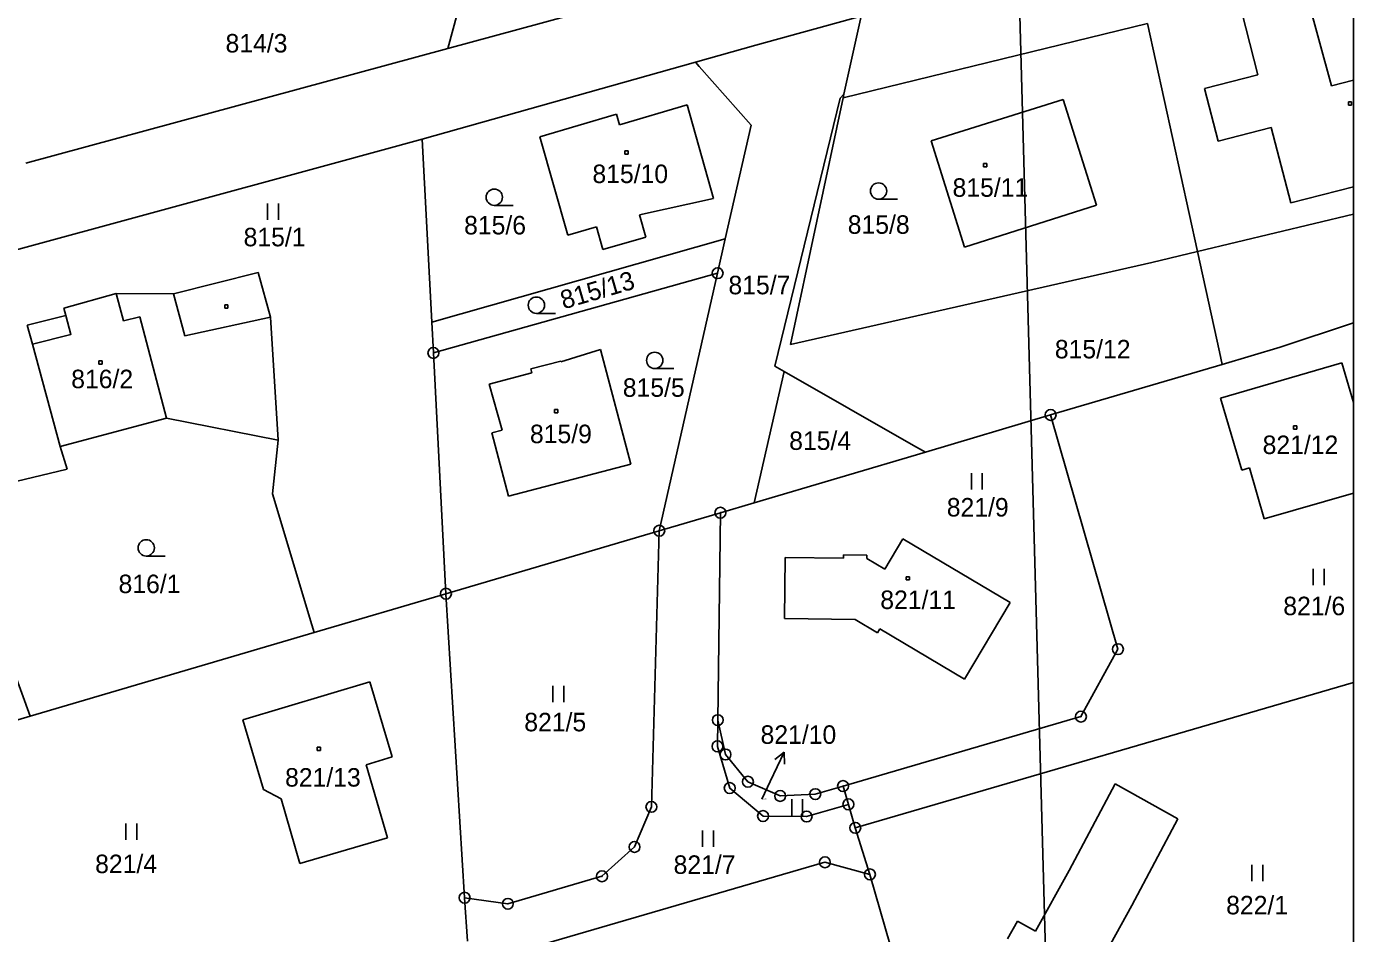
# Model space of a CAD drawing. Extents: x -468021 to -466942, y -1130484 to -1128584.
# Drawn here: x -467063.6 to -466941.7, y -1128989.6 to -1128906.2 of the extents above; entities that cross this region are included whole.
import ezdxf

# ---------------------------------------------------------------- set-up
doc = ezdxf.new("R2010")
doc.units = 0
doc.layers.add('Default', color=7, linetype='Continuous')
doc.layers.add('DKM', color=7, linetype='Continuous')

msp = doc.modelspace()

# ---------------------------------------------------------------- linework, layer by layer
at = {"layer": 'Default'}
msp.add_lwpolyline([(-468020.6, -1128583.91), (-466941.68, -1128583.91), (-466941.68, -1130484.41), (-468020.6, -1130484.41)], close=True, dxfattribs=at)
at = {"layer": 'DKM'}
for p, q in [((-467020.71, -1128892.74), (-467024.88, -1128908.23)), ((-467024.88, -1128908.23), (-467002.75, -1128902.2)), ((-466972.37, -1128904.07), (-466969.51, -1129007.7)), ((-466945.97, -1128903.37), (-466943.7, -1128911.67)), ((-466986.92, -1128905.26), (-466996.58, -1128907.92)), ((-466988.5, -1128912.43), (-466986.92, -1128905.26)), ((-466950.46, -1128910.64), (-466951.95, -1128904.88)), ((-466988.57, -1128912.76), (-466960.6, -1128905.94)), ((-466960.6, -1128905.94), (-466956.01, -1128926.89)), ((-466996.58, -1128907.92), (-467002.14, -1128909.49)), ((-467063.66, -1128918.78), (-467024.88, -1128908.23)), ((-467002.14, -1128909.49), (-467027.24, -1128916.58)), ((-467001.8, -1128909.88), (-467002.14, -1128909.49)), ((-466997.02, -1128915.27), (-467001.8, -1128909.88)), ((-466955.37, -1128911.91), (-466950.46, -1128910.64)), ((-466943.7, -1128911.67), (-466941.68, -1128911.15)), ((-466988.86, -1128912.8), (-466994.84, -1128937.42)), ((-466993.41, -1128935.44), (-466988.57, -1128912.76)), ((-466988.5, -1128912.43), (-466988.86, -1128912.8)), ((-466988.57, -1128912.76), (-466988.5, -1128912.43)), ((-466954.12, -1128916.75), (-466955.37, -1128911.91)), ((-467009.11, -1128915.24), (-467002.89, -1128913.41)), ((-467002.89, -1128913.41), (-467000.5, -1128922.01)), ((-466980.48, -1128916.73), (-466968.35, -1128912.93)), ((-466968.35, -1128912.93), (-466965.28, -1128922.63)), ((-466942.15, -1128913.13), (-466941.85, -1128913.13)), ((-466942.15, -1128913.43), (-466942.15, -1128913.13)), ((-466941.85, -1128913.43), (-466942.15, -1128913.43)), ((-466941.85, -1128913.13), (-466941.85, -1128913.43)), ((-467016.43, -1128916.35), (-467009.39, -1128914.27)), ((-467009.39, -1128914.27), (-467009.11, -1128915.24)), ((-467013.86, -1128925.38), (-467016.43, -1128916.35)), ((-466999.4, -1128925.73), (-466997.02, -1128915.27)), ((-466949.23, -1128915.48), (-466954.12, -1128916.75)), ((-466947.44, -1128922.43), (-466949.23, -1128915.48)), ((-467035.44, -1128918.81), (-467027.24, -1128916.58)), ((-467027.24, -1128916.58), (-467026.37, -1128933.39)), ((-467008.64, -1128917.63), (-467008.34, -1128917.63)), ((-467008.64, -1128917.93), (-467008.64, -1128917.63)), ((-467008.34, -1128917.63), (-467008.34, -1128917.93)), ((-466977.43, -1128926.48), (-466980.48, -1128916.73)), ((-467078.2, -1128930.43), (-467035.44, -1128918.81)), ((-467008.34, -1128917.93), (-467008.64, -1128917.93)), ((-466975.68, -1128918.81), (-466975.38, -1128918.81)), ((-466975.68, -1128919.11), (-466975.68, -1128918.81)), ((-466975.38, -1128918.81), (-466975.38, -1128919.11)), ((-466975.38, -1128919.11), (-466975.68, -1128919.11)), ((-466941.68, -1128920.95), (-466947.44, -1128922.43)), ((-467041.46, -1128923.99), (-467041.46, -1128922.49)), ((-467040.46, -1128922.49), (-467040.46, -1128923.99)), ((-467000.5, -1128922.01), (-467007.29, -1128923.51)), ((-466985.32, -1128922.08), (-466983.57, -1128922.08)), ((-467020.63, -1128922.65), (-467018.88, -1128922.65)), ((-467007.29, -1128923.51), (-467006.71, -1128925.56)), ((-466965.28, -1128922.63), (-466977.43, -1128926.48)), ((-466941.68, -1128923.47), (-466956.01, -1128926.89)), ((-467011.24, -1128924.63), (-467013.86, -1128925.38)), ((-467010.66, -1128926.69), (-467011.24, -1128924.63)), ((-466999.4, -1128925.73), (-467026.37, -1128933.39)), ((-467006.71, -1128925.56), (-467010.66, -1128926.69)), ((-467000.11, -1128928.88), (-466999.4, -1128925.73)), ((-466956.01, -1128926.89), (-466960.22, -1128927.9)), ((-466954, -1128936.1), (-466956.01, -1128926.89)), ((-466960.22, -1128927.9), (-466993.41, -1128935.44)), ((-467042.31, -1128928.81), (-467050.09, -1128930.77)), ((-467041.2, -1128932.91), (-467042.31, -1128928.81)), ((-467026.22, -1128936.21), (-467000.11, -1128928.88)), ((-467000.11, -1128928.88), (-467005.47, -1128952.55)), ((-467055.38, -1128930.76), (-467060.18, -1128932.08)), ((-467055.38, -1128930.76), (-467055.04, -1128932.01)), ((-467050.09, -1128930.77), (-467055.38, -1128930.76)), ((-467050.09, -1128930.77), (-467049.07, -1128934.63)), ((-467060.18, -1128932.08), (-467059.99, -1128932.78)), ((-467055.04, -1128932.01), (-467054.7, -1128933.27)), ((-467045.4, -1128931.8), (-467045.1, -1128931.8)), ((-467045.4, -1128932.1), (-467045.4, -1128931.8)), ((-467045.1, -1128932.1), (-467045.4, -1128932.1)), ((-467045.1, -1128931.8), (-467045.1, -1128932.1)), ((-467059.99, -1128932.78), (-467063.55, -1128933.65)), ((-467054.7, -1128933.27), (-467053.2, -1128932.89)), ((-467053.2, -1128932.89), (-467050.75, -1128942.2)), ((-467049.07, -1128934.63), (-467041.2, -1128932.91)), ((-467040.49, -1128944.23), (-467041.2, -1128932.91)), ((-467026.37, -1128933.39), (-467026.22, -1128936.21)), ((-467016.76, -1128932.57), (-467015.01, -1128932.57)), ((-466941.68, -1128933.43), (-466948.42, -1128935.69)), ((-467063.55, -1128933.65), (-467063.05, -1128935.39)), ((-467075.97, -1128934.79), (-467063.27, -1128969.58)), ((-467063.05, -1128935.39), (-467060.52, -1128944.81)), ((-467014.5, -1128937.04), (-467010.86, -1128935.9)), ((-467010.86, -1128935.9), (-467008.07, -1128946.42)), ((-466948.42, -1128935.69), (-466953.75, -1128937.26)), ((-467056.95, -1128936.93), (-467056.65, -1128936.93)), ((-467056.95, -1128937.23), (-467056.95, -1128936.93)), ((-467056.65, -1128936.93), (-467056.65, -1128937.23)), ((-467025.07, -1128958.34), (-467026.22, -1128936.21)), ((-467017.28, -1128937.66), (-467014.52, -1128936.95)), ((-467014.52, -1128936.95), (-467014.5, -1128937.04)), ((-466953.75, -1128937.26), (-466954, -1128936.1)), ((-466953.89, -1128940.38), (-466942.75, -1128937.12)), ((-466942.75, -1128937.12), (-466941.68, -1128940.76)), ((-467056.65, -1128937.23), (-467056.95, -1128937.23)), ((-467021.09, -1128939.08), (-467017.18, -1128938.05)), ((-467017.18, -1128938.05), (-467017.28, -1128937.66)), ((-467005.89, -1128937.64), (-467004.14, -1128937.64)), ((-466996.75, -1128949.97), (-466993.98, -1128937.91)), ((-466994.84, -1128937.42), (-466993.98, -1128937.91)), ((-466993.98, -1128937.91), (-466982.11, -1128944.7)), ((-466969.51, -1128941.91), (-466953.75, -1128937.26)), ((-467019.89, -1128943.31), (-467021.09, -1128939.08)), ((-466951.95, -1128946.98), (-466953.89, -1128940.38)), ((-467015.09, -1128941.42), (-467014.79, -1128941.42)), ((-467015.09, -1128941.72), (-467015.09, -1128941.42)), ((-467014.79, -1128941.72), (-467015.09, -1128941.72)), ((-467014.79, -1128941.42), (-467014.79, -1128941.72)), ((-466981.02, -1128945.32), (-466969.51, -1128941.91)), ((-466963.32, -1128963.43), (-466969.51, -1128941.91)), ((-467060.52, -1128944.81), (-467050.75, -1128942.2)), ((-467050.75, -1128942.2), (-467040.49, -1128944.23)), ((-466947.18, -1128942.92), (-466946.88, -1128942.92)), ((-466947.18, -1128943.22), (-466947.18, -1128942.92)), ((-466946.88, -1128943.22), (-466947.18, -1128943.22)), ((-466946.88, -1128942.92), (-466946.88, -1128943.22)), ((-467041.02, -1128949.15), (-467040.49, -1128944.23)), ((-467020.85, -1128943.56), (-467019.89, -1128943.31)), ((-467019.33, -1128949.36), (-467020.85, -1128943.56)), ((-467059.87, -1128946.9), (-467060.52, -1128944.81)), ((-466981.02, -1128945.32), (-466996.75, -1128949.97)), ((-466982.11, -1128944.7), (-466981.02, -1128945.32)), ((-467066.15, -1128948.4), (-467059.87, -1128946.9)), ((-467008.07, -1128946.42), (-467019.33, -1128949.36)), ((-466951.24, -1128946.78), (-466951.95, -1128946.98)), ((-466949.9, -1128951.45), (-466951.24, -1128946.78)), ((-466976.79, -1128948.75), (-466976.79, -1128947.25)), ((-466975.79, -1128947.25), (-466975.79, -1128948.75)), ((-467037.4, -1128961.2), (-467041.02, -1128949.15)), ((-466941.68, -1128949.1), (-466949.9, -1128951.45)), ((-466996.75, -1128949.97), (-466999.85, -1128950.89)), ((-466999.85, -1128950.89), (-467005.47, -1128952.55)), ((-466999.85, -1128950.89), (-467000.09, -1128969.95)), ((-467005.47, -1128952.55), (-467025.07, -1128958.34)), ((-467006.19, -1128977.92), (-467005.47, -1128952.55)), ((-466984.74, -1128956.09), (-466983.08, -1128953.3)), ((-466983.08, -1128953.3), (-466973.23, -1128959.15)), ((-467052.61, -1128954.87), (-467050.86, -1128954.87)), ((-466993.97, -1128960.61), (-466993.9, -1128955.01)), ((-466993.9, -1128955.01), (-466988.55, -1128955.07)), ((-466988.55, -1128955.07), (-466988.55, -1128954.77)), ((-466988.55, -1128954.77), (-466986.4, -1128954.8)), ((-466986.4, -1128954.8), (-466986.4, -1128955.1)), ((-466986.4, -1128955.1), (-466984.74, -1128956.09)), ((-466945.38, -1128957.54), (-466945.38, -1128956.04)), ((-466944.38, -1128956.04), (-466944.38, -1128957.54)), ((-466982.78, -1128956.77), (-466982.48, -1128956.77)), ((-466982.78, -1128957.07), (-466982.78, -1128956.77)), ((-466982.48, -1128957.07), (-466982.78, -1128957.07)), ((-466982.48, -1128956.77), (-466982.48, -1128957.07)), ((-467025.07, -1128958.34), (-467037.19, -1128961.91)), ((-467025.07, -1128958.34), (-467023.35, -1128986.27)), ((-466973.23, -1128959.15), (-466977.42, -1128966.19)), ((-467037.4, -1128961.2), (-467037.19, -1128961.91)), ((-466987.47, -1128960.69), (-466993.97, -1128960.61)), ((-466985.41, -1128961.92), (-466987.47, -1128960.69)), ((-466985.2, -1128961.57), (-466985.41, -1128961.92)), ((-466977.42, -1128966.19), (-466985.2, -1128961.57)), ((-467037.19, -1128961.91), (-467063.27, -1128969.58)), ((-466966.72, -1128969.63), (-466963.32, -1128963.43)), ((-467043.73, -1128969.93), (-467032.06, -1128966.43)), ((-467032.06, -1128966.43), (-467030.02, -1128973.33)), ((-467015.24, -1128968.3), (-467015.24, -1128966.8)), ((-467014.24, -1128966.8), (-467014.24, -1128968.3)), ((-466941.68, -1128966.49), (-466987.46, -1128979.85)), ((-467063.27, -1128969.58), (-467065.55, -1128970.27)), ((-467043.73, -1128969.93), (-467041.84, -1128976.33)), ((-467000.09, -1128969.95), (-467000.12, -1128972.36)), ((-466999.38, -1128973.11), (-467000.09, -1128969.95)), ((-466988.58, -1128976.01), (-466966.72, -1128969.63)), ((-467036.9, -1128972.45), (-467036.6, -1128972.45)), ((-467036.9, -1128972.75), (-467036.9, -1128972.45)), ((-467036.6, -1128972.45), (-467036.6, -1128972.75)), ((-467000.12, -1128972.36), (-466998.99, -1128976.19)), ((-467036.6, -1128972.75), (-467036.9, -1128972.75)), ((-467030.02, -1128973.33), (-467032.41, -1128974.06)), ((-466997.32, -1128975.61), (-466999.38, -1128973.11)), ((-466995.27, -1128975.59), (-466993.98, -1128972.88)), ((-466993.98, -1128972.88), (-466994.86, -1128973.57)), ((-466993.98, -1128972.88), (-466993.96, -1128974)), ((-467032.41, -1128974.06), (-467030.44, -1128980.78)), ((-466998.99, -1128976.19), (-466995.93, -1128978.77)), ((-466994.36, -1128976.92), (-466997.32, -1128975.61)), ((-466996.04, -1128977.22), (-466995.27, -1128975.59)), ((-466988.58, -1128976.01), (-466991.13, -1128976.75)), ((-466988.09, -1128977.69), (-466988.58, -1128976.01)), ((-466967.82, -1128983.78), (-466963.57, -1128975.79)), ((-466963.57, -1128975.79), (-466957.81, -1128979.01)), ((-467040.21, -1128977.17), (-467041.84, -1128976.33)), ((-467038.48, -1128983.14), (-467040.21, -1128977.17)), ((-466991.13, -1128976.75), (-466994.36, -1128976.92)), ((-466993.3, -1128978.72), (-466993.3, -1128977.22)), ((-466992.3, -1128977.22), (-466992.3, -1128978.72)), ((-467007.74, -1128981.6), (-467006.19, -1128977.92)), ((-466991.93, -1128978.81), (-466988.09, -1128977.69)), ((-466988.09, -1128977.69), (-466987.46, -1128979.85)), ((-467054.48, -1128980.96), (-467054.48, -1128979.46)), ((-467053.48, -1128979.46), (-467053.48, -1128980.96)), ((-466995.93, -1128978.77), (-466991.93, -1128978.81)), ((-466987.46, -1128979.85), (-466986.11, -1128984.13)), ((-466957.81, -1128979.01), (-466962.06, -1128986.99)), ((-467030.44, -1128980.78), (-467038.48, -1128983.14)), ((-467001.5, -1128981.6), (-467001.5, -1128980.1)), ((-467000.5, -1128980.1), (-467000.5, -1128981.6)), ((-467010.73, -1128984.3), (-467007.74, -1128981.6)), ((-466990.25, -1128983.01), (-467019.03, -1128991.41)), ((-466986.11, -1128984.13), (-466990.25, -1128983.01)), ((-466951.01, -1128984.74), (-466951.01, -1128983.24)), ((-466950.01, -1128983.24), (-466950.01, -1128984.74)), ((-467019.38, -1128986.83), (-467010.73, -1128984.3)), ((-466986.11, -1128984.13), (-466978.13, -1129011.82)), ((-466970.9, -1128989.35), (-466967.82, -1128983.78)), ((-467023.1, -1128990.26), (-467023.35, -1128986.27)), ((-467023.35, -1128986.27), (-467019.38, -1128986.83)), ((-466962.06, -1128986.99), (-466966.38, -1128994.84)), ((-466973.47, -1128990.04), (-466972.54, -1128988.44)), ((-466972.54, -1128988.44), (-466970.9, -1128989.35))]:
    msp.add_line(p, q, dxfattribs=at)
msp.add_lwpolyline([(-467063.05, -1128935.39), (-467059.52, -1128934.5), (-467059.99, -1128932.78)], dxfattribs=at)
for centre, radius in [((-467020.63, -1128921.9), 0.75), ((-466985.32, -1128921.33), 0.75), ((-467000.11, -1128928.88), 0.5), ((-467000.11, -1128928.88), 0.01), ((-467016.76, -1128931.82), 0.75), ((-467026.22, -1128936.21), 0.5), ((-467026.22, -1128936.21), 0.01), ((-467005.89, -1128936.89), 0.75), ((-466969.51, -1128941.91), 0.5), ((-466969.51, -1128941.91), 0.01), ((-466999.85, -1128950.89), 0.5), ((-466999.85, -1128950.89), 0.01), ((-467005.47, -1128952.55), 0.5), ((-467005.47, -1128952.55), 0.01), ((-467052.61, -1128954.12), 0.75), ((-467025.07, -1128958.34), 0.5), ((-467025.07, -1128958.34), 0.01), ((-466963.32, -1128963.43), 0.5), ((-466963.32, -1128963.43), 0.01), ((-467000.09, -1128969.95), 0.5), ((-467000.09, -1128969.95), 0.01), ((-466966.72, -1128969.63), 0.5), ((-466966.72, -1128969.63), 0.01), ((-467000.12, -1128972.36), 0.5), ((-467000.12, -1128972.36), 0.01), ((-466999.38, -1128973.11), 0.5), ((-466999.38, -1128973.11), 0.01), ((-466998.99, -1128976.19), 0.5), ((-466998.99, -1128976.19), 0.01), ((-466997.32, -1128975.61), 0.5), ((-466997.32, -1128975.61), 0.01), ((-466988.58, -1128976.01), 0.5), ((-466988.58, -1128976.01), 0.01), ((-467006.19, -1128977.92), 0.5), ((-466994.36, -1128976.92), 0.5), ((-466994.36, -1128976.92), 0.01), ((-466991.13, -1128976.75), 0.5), ((-466991.13, -1128976.75), 0.01), ((-466988.09, -1128977.69), 0.5), ((-467006.19, -1128977.92), 0.01), ((-466995.93, -1128978.77), 0.5), ((-466991.93, -1128978.81), 0.5), ((-466988.09, -1128977.69), 0.01), ((-466995.93, -1128978.77), 0.01), ((-466991.93, -1128978.81), 0.01), ((-466987.46, -1128979.85), 0.5), ((-466987.46, -1128979.85), 0.01), ((-467007.74, -1128981.6), 0.5), ((-467007.74, -1128981.6), 0.01), ((-466990.25, -1128983.01), 0.5), ((-466990.25, -1128983.01), 0.01), ((-467010.73, -1128984.3), 0.5), ((-467010.73, -1128984.3), 0.01), ((-466986.11, -1128984.13), 0.5), ((-466986.11, -1128984.13), 0.01), ((-467023.35, -1128986.27), 0.5), ((-467023.35, -1128986.27), 0.01), ((-467019.38, -1128986.83), 0.5), ((-467019.38, -1128986.83), 0.01)]:
    msp.add_circle(centre, radius, dxfattribs=at)

# ---------------------------------------------------------------- texts
for s, height, p in [('814/3', 1.7, (-467045.32, -1128908.6)), ('815/10', 1.7, (-467011.61, -1128920.6)), ('815/11', 1.7, (-466978.52, -1128921.86)), ('815/6', 1.7, (-467023.4, -1128925.32)), ('815/8', 1.7, (-466988.15, -1128925.26)), ('815/1', 1.7, (-467043.66, -1128926.41)), ('815/7', 1.7, (-466999.11, -1128930.82)), ('815/12', 1.7, (-466969.12, -1128936.71)), ('816/2', 1.7, (-467059.5, -1128939.45)), ('815/5', 1.7, (-467008.82, -1128940.24)), ('815/9', 1.7, (-467017.35, -1128944.5)), ('815/4', 1.7, (-466993.53, -1128945.12)), ('821/12', 1.7, (-466950.03, -1128945.5)), ('821/9', 1.7, (-466979.05, -1128951.24)), ('816/1', 1.7, (-467055.15, -1128958.28)), ('821/11', 1.7, (-466985.16, -1128959.74)), ('821/6', 1.7, (-466948.13, -1128960.31)), ('821/5', 1.7, (-467017.87, -1128970.98)), ('821/10', 1.7, (-466996.16, -1128972.13)), ('821/13', 1.7, (-467039.85, -1128976.06)), ('821/10', 0.1, (-466996.04, -1128977.22)), ('821/4', 1.7, (-467057.3, -1128984.01)), ('821/7', 1.7, (-467004.15, -1128984.08)), ('822/1', 1.7, (-466953.38, -1128987.8))]:
    msp.add_text(s, height=height, dxfattribs=at).set_placement(p)
msp.add_text('815/13', height=1.7, rotation=16.2184, dxfattribs=at).set_placement((-467014.26, -1128932.21))

doc.saveas('drawing.dxf')
